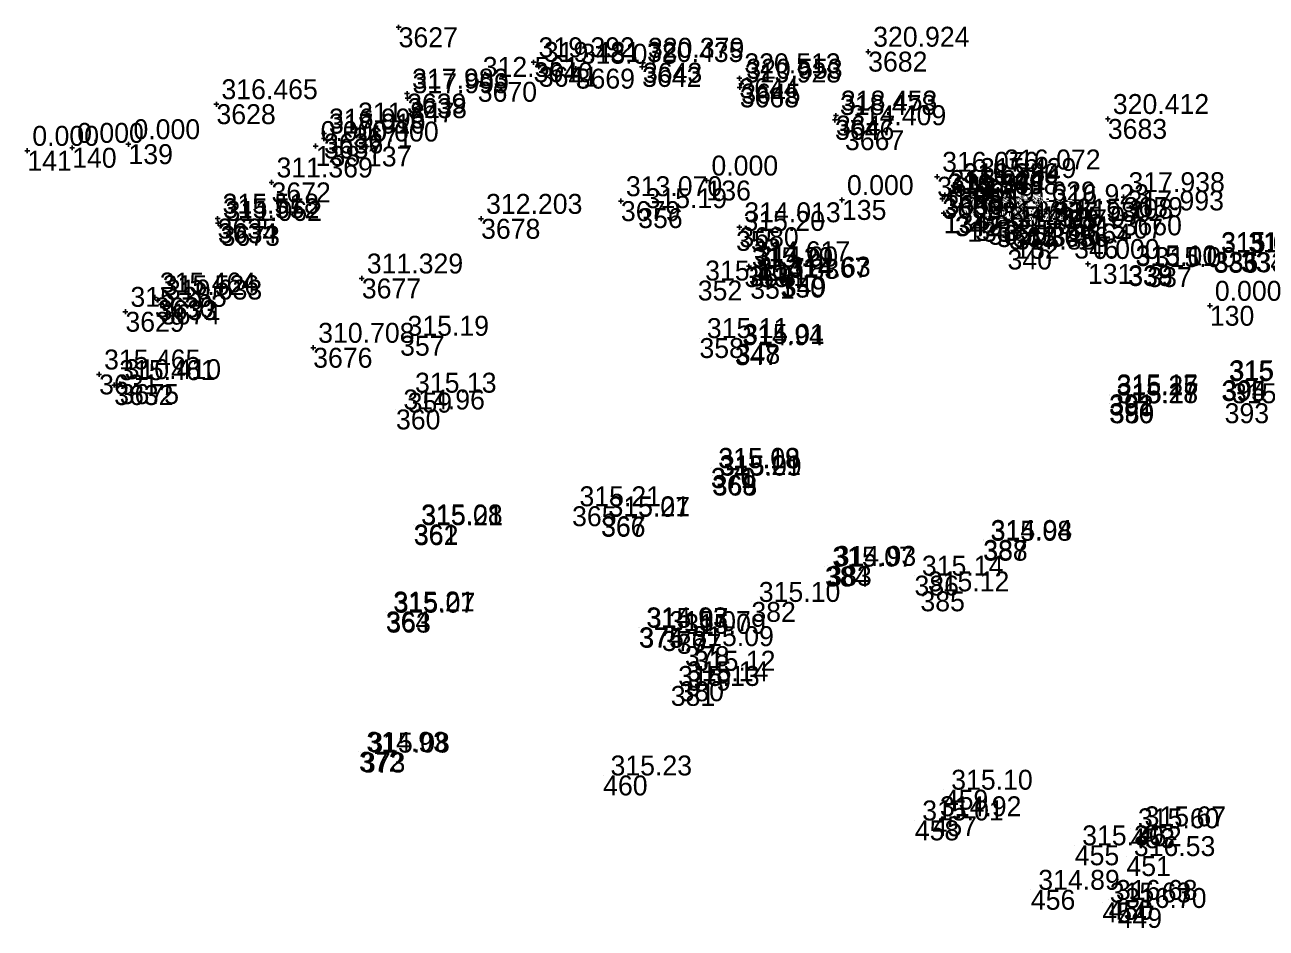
# Model space of a CAD drawing. Extents: x -829398 to -819400, y -1074439 to -1067977.
# Drawn here: x -821989.1 to -821914.3, y -1070420.4 to -1070366 of the extents above; entities that cross this region are included whole.
import ezdxf

# ---------------------------------------------------------------- set-up
doc = ezdxf.new("R2010")
doc.units = 0
for name, color, linetype in [('Vrstva 60', 7, 'Continuous'), ('Vrstva 61', 7, 'Continuous'), ('Čísla bodů_doměření_2012', 7, 'Continuous')]:
    doc.layers.add(name, color=color, linetype=linetype)

# ---------------------------------------------------------------- blocks, each defined once
blk = doc.blocks.new('BOD')
at = {"layer": 'Čísla bodů_doměření_2012'}
for p, q in [((-0.15, 0), (0.15, 0)), ((0, -0.15), (0, 0.15))]:
    blk.add_line(p, q, dxfattribs=at)

msp = doc.modelspace()

# ---------------------------------------------------------------- linework, layer by layer
at = {"layer": 'Vrstva 60'}
for p, q in [((-821952.161, -1070377.061), (-821952.161, -1070377.061)), ((-821933.093, -1070377.55), (-821933.093, -1070377.55)), ((-821933.042, -1070377.528), (-821933.042, -1070377.528)), ((-821931.863, -1070377.828), (-821931.863, -1070377.828)), ((-821946.267, -1070378.432), (-821946.267, -1070378.432)), ((-821929.838, -1070378.344), (-821929.838, -1070378.344)), ((-821927.306, -1070378.163), (-821927.306, -1070378.163)), ((-821925.909, -1070378.895), (-821925.909, -1070378.895)), ((-821929.925, -1070379.554), (-821929.925, -1070379.554)), ((-821917.513, -1070379.749), (-821917.513, -1070379.749)), ((-821917.503, -1070379.704), (-821917.503, -1070379.704)), ((-821915.878, -1070379.709), (-821915.878, -1070379.709)), ((-821915.824, -1070379.725), (-821915.824, -1070379.725)), ((-821945.764, -1070380.613), (-821945.764, -1070380.613)), ((-821945.484, -1070380.569), (-821945.484, -1070380.569)), ((-821922.659, -1070380.548), (-821922.659, -1070380.548)), ((-821922.65, -1070380.506), (-821922.65, -1070380.506)), ((-821921.507, -1070380.61), (-821921.507, -1070380.61)), ((-821948.573, -1070381.419), (-821948.573, -1070381.419)), ((-821945.412, -1070381.315), (-821945.412, -1070381.315)), ((-821943.59, -1070381.246), (-821943.59, -1070381.246)), ((-821943.516, -1070381.186), (-821943.516, -1070381.186)), ((-821966.495, -1070384.743), (-821966.495, -1070384.743)), ((-821948.472, -1070384.883), (-821948.472, -1070384.883)), ((-821946.332, -1070385.312), (-821946.332, -1070385.312)), ((-821946.282, -1070385.236), (-821946.282, -1070385.236)), ((-821917.044, -1070387.471), (-821917.044, -1070387.471)), ((-821916.994, -1070387.422), (-821916.994, -1070387.422)), ((-821966.042, -1070388.17), (-821966.042, -1070388.17)), ((-821923.808, -1070388.335), (-821923.808, -1070388.335)), ((-821923.792, -1070388.274), (-821923.792, -1070388.274)), ((-821923.802, -1070388.801), (-821923.802, -1070388.801)), ((-821923.759, -1070388.812), (-821923.759, -1070388.812)), ((-821916.851, -1070388.806), (-821916.851, -1070388.806)), ((-821966.743, -1070389.181), (-821966.743, -1070389.181)), ((-821947.786, -1070392.716), (-821947.786, -1070392.716)), ((-821947.773, -1070392.696), (-821947.773, -1070392.696)), ((-821947.71, -1070393.133), (-821947.71, -1070393.133)), ((-821947.669, -1070393.166), (-821947.669, -1070393.166)), ((-821956.14, -1070395.008), (-821956.14, -1070395.008)), ((-821954.396, -1070395.642), (-821954.396, -1070395.642)), ((-821954.39, -1070395.613), (-821954.39, -1070395.613)), ((-821965.677, -1070396.102), (-821965.677, -1070396.102)), ((-821965.656, -1070396.148), (-821965.656, -1070396.148)), ((-821931.387, -1070397.084), (-821931.387, -1070397.084)), ((-821931.379, -1070397.039), (-821931.379, -1070397.039)), ((-821940.915, -1070398.641), (-821940.915, -1070398.641)), ((-821940.774, -1070398.597), (-821940.774, -1070398.597)), ((-821935.524, -1070399.185), (-821935.524, -1070399.185)), ((-821935.167, -1070400.131), (-821935.167, -1070400.131)), ((-821945.344, -1070400.767), (-821945.344, -1070400.767)), ((-821967.356, -1070401.344), (-821967.356, -1070401.344)), ((-821967.321, -1070401.414), (-821967.321, -1070401.414)), ((-821952.118, -1070402.299), (-821952.118, -1070402.299)), ((-821952.084, -1070402.328), (-821952.084, -1070402.328)), ((-821950.734, -1070402.522), (-821950.734, -1070402.522)), ((-821949.832, -1070402.69), (-821949.832, -1070402.69)), ((-821949.345, -1070403.429), (-821949.345, -1070403.429)), ((-821949.671, -1070405.547), (-821949.671, -1070405.547)), ((-821949.246, -1070404.908), (-821949.246, -1070404.908)), ((-821950.198, -1070405.825), (-821950.198, -1070405.825)), ((-821968.973, -1070409.792), (-821968.973, -1070409.792)), ((-821968.857, -1070409.838), (-821968.857, -1070409.838)), ((-821954.271, -1070411.215), (-821954.271, -1070411.215)), ((-821933.758, -1070412.072), (-821933.758, -1070412.072)), ((-821934.438, -1070413.67), (-821934.438, -1070413.67)), ((-821935.504, -1070413.922), (-821935.504, -1070413.922)), ((-821922.515, -1070414.396), (-821922.515, -1070414.396)), ((-821922.114, -1070414.276), (-821922.114, -1070414.276)), ((-821925.872, -1070415.422), (-821925.872, -1070415.422)), ((-821922.763, -1070416.069), (-821922.763, -1070416.069)), ((-821928.517, -1070418.099), (-821928.517, -1070418.099)), ((-821924.212, -1070418.862), (-821924.212, -1070418.862)), ((-821923.838, -1070418.707), (-821923.838, -1070418.707)), ((-821923.293, -1070419.192), (-821923.293, -1070419.192))]:
    msp.add_line(p, q, dxfattribs=at)

# ---------------------------------------------------------------- block references
for p in [(-821966.584, -1070366.175), (-821966.584, -1070366.175), (-821958.458, -1070368.278), (-821958.458, -1070368.278), (-821951.873, -1070368.306), (-821951.873, -1070368.306), (-821938.313, -1070367.641), (-821938.313, -1070367.641), (-821958.145, -1070368.553), (-821958.145, -1070368.553), (-821955.922, -1070368.665), (-821955.922, -1070368.665), (-821951.924, -1070368.562), (-821951.924, -1070368.562), (-821961.82, -1070369.457), (-821961.82, -1070369.457), (-821946.068, -1070369.241), (-821946.068, -1070369.241), (-821946.042, -1070369.794), (-821946.042, -1070369.794), (-821945.954, -1070369.568), (-821945.954, -1070369.568), (-821966.074, -1070370.165), (-821966.074, -1070370.165), (-821966.045, -1070370.442), (-821966.045, -1070370.442), (-821977.552, -1070370.803), (-821977.552, -1070370.803), (-821940.311, -1070371.751), (-821940.311, -1070371.751), (-821940.253, -1070371.487), (-821940.253, -1070371.487), (-821923.882, -1070371.693), (-821923.882, -1070371.693), (-821971.074, -1070372.566), (-821971.074, -1070372.566), (-821969.326, -1070372.205), (-821969.326, -1070372.205), (-821939.711, -1070372.368), (-821939.711, -1070372.368), (-821986.24, -1070373.43), (-821982.85, -1070373.21), (-821971.58, -1070373.32), (-821971.079, -1070372.875), (-821971.079, -1070372.875), (-821968.49, -1070373.35), (-821988.94, -1070373.61), (-821930.421, -1070375.032), (-821930.421, -1070375.032), (-821974.238, -1070375.513), (-821974.238, -1070375.513), (-821948.05, -1070375.4), (-821934.159, -1070375.172), (-821934.159, -1070375.172), (-821931.88, -1070375.546), (-821931.88, -1070375.546), (-821933.845, -1070376.503), (-821933.845, -1070376.503), (-821933.834, -1070376.474), (-821933.834, -1070376.474), (-821933.706, -1070376.268), (-821933.706, -1070376.268), (-821932.926, -1070375.863), (-821932.926, -1070375.863), (-821932.872, -1070375.867), (-821932.872, -1070375.867), (-821922.939, -1070376.398), (-821922.939, -1070376.398), (-821953.2, -1070376.64), (-821953.2, -1070376.64), (-821939.89, -1070376.57), (-821930.705, -1070376.96), (-821930.705, -1070376.96), (-821927.506, -1070377.123), (-821927.506, -1070377.123), (-821977.483, -1070377.69), (-821977.483, -1070377.69), (-821977.457, -1070377.972), (-821977.457, -1070377.972), (-821961.619, -1070377.704), (-821961.619, -1070377.704), (-821933.76, -1070377.37), (-821932.35, -1070377.88), (-821926.055, -1070377.992), (-821926.055, -1070377.992), (-821922.992, -1070377.498), (-821922.992, -1070377.498), (-821977.302, -1070378.13), (-821977.302, -1070378.13), (-821946.067, -1070378.211), (-821946.067, -1070378.211), (-821931.094, -1070378.063), (-821931.094, -1070378.063), (-821930.568, -1070378.203), (-821930.568, -1070378.203), (-821927.399, -1070378.184), (-821927.399, -1070378.184), (-821929.46, -1070378.91), (-821945.494, -1070380.555), (-821945.494, -1070380.555), (-821925.08, -1070380.42), (-821968.8, -1070381.295), (-821968.8, -1070381.295), (-821981.263, -1070382.44), (-821981.263, -1070382.44), (-821981.084, -1070382.597), (-821981.084, -1070382.597), (-821980.897, -1070382.865), (-821980.897, -1070382.865), (-821917.74, -1070382.94), (-821983.033, -1070383.302), (-821983.033, -1070383.302), (-821971.728, -1070385.468), (-821971.728, -1070385.468), (-821984.619, -1070387.074), (-821984.619, -1070387.074), (-821983.708, -1070387.713), (-821983.708, -1070387.713), (-821983.376, -1070387.655), (-821983.376, -1070387.655)]:
    msp.add_blockref('BOD', p, dxfattribs=at)

# ---------------------------------------------------------------- texts
for s, p in [('3627', (-821966.584, -1070367.375)), ('3682', (-821938.313, -1070368.841)), ('3640', (-821958.458, -1070369.478)), ('3641', (-821958.145, -1070369.753)), ('3669', (-821955.922, -1070369.865)), ('3642', (-821951.924, -1070369.762)), ('3643', (-821951.873, -1070369.506)), ('3670', (-821961.82, -1070370.657)), ('3644', (-821946.068, -1070370.441)), ('3645', (-821945.954, -1070370.768)), ('3639', (-821966.074, -1070371.365)), ('3638', (-821966.045, -1070371.642)), ('3668', (-821946.042, -1070370.994)), ('3628', (-821977.552, -1070372.003)), ('3646', (-821940.311, -1070372.951)), ('3647', (-821940.253, -1070372.687)), ('3683', (-821923.882, -1070372.893)), ('3636', (-821971.074, -1070373.766)), ('3671', (-821969.326, -1070373.405)), ('3667', (-821939.711, -1070373.568)), ('140', (-821986.24, -1070374.63)), ('139', (-821982.85, -1070374.41)), ('138', (-821971.58, -1070374.52)), ('3637', (-821971.079, -1070374.075)), ('137', (-821968.49, -1070374.55)), ('141', (-821988.94, -1070374.81)), ('3672', (-821974.238, -1070376.713)), ('136', (-821948.05, -1070376.6)), ('3648', (-821934.159, -1070376.372)), ('3649', (-821931.88, -1070376.746)), ('3658', (-821930.421, -1070376.232)), ('3650', (-821933.706, -1070377.468)), ('3651', (-821932.926, -1070377.063)), ('3653', (-821932.872, -1070377.067)), ('3659', (-821922.939, -1070377.598)), ('3679', (-821953.2, -1070377.84)), ('356', (-821952.161, -1070378.261)), ('135', (-821939.89, -1070377.77)), ('3666', (-821933.845, -1070377.703)), ('3652', (-821933.834, -1070377.674)), ('3654', (-821930.705, -1070378.16)), ('3657', (-821927.506, -1070378.323)), ('3635', (-821977.483, -1070378.89)), ('3678', (-821961.619, -1070378.904)), ('134', (-821933.76, -1070378.57)), ('341', (-821933.093, -1070378.75)), ('342', (-821933.042, -1070378.728)), ('133', (-821932.35, -1070379.08)), ('343', (-821931.863, -1070379.028)), ('3660', (-821922.992, -1070378.698)), ('3634', (-821977.457, -1070379.172)), ('3673', (-821977.302, -1070379.33)), ('355', (-821946.267, -1070379.632)), ('3680', (-821946.067, -1070379.411)), ('3655', (-821931.094, -1070379.263)), ('3665', (-821930.568, -1070379.403)), ('344', (-821929.838, -1070379.544)), ('3656', (-821927.399, -1070379.384)), ('345', (-821927.306, -1070379.363)), ('3664', (-821926.055, -1070379.192)), ('132', (-821929.46, -1070380.11)), ('346', (-821925.909, -1070380.095)), ('340', (-821929.925, -1070380.754)), ('335', (-821917.513, -1070380.949)), ('336', (-821917.503, -1070380.904)), ('334', (-821915.878, -1070380.909)), ('333', (-821915.824, -1070380.925)), ('353', (-821945.764, -1070381.813)), ('3681', (-821945.494, -1070381.755)), ('354', (-821945.484, -1070381.769)), ('131', (-821925.08, -1070381.62)), ('338', (-821922.659, -1070381.748)), ('339', (-821922.65, -1070381.706)), ('337', (-821921.507, -1070381.81)), ('3677', (-821968.8, -1070382.495)), ('352', (-821948.573, -1070382.619)), ('351', (-821945.412, -1070382.515)), ('350', (-821943.59, -1070382.446)), ('349', (-821943.516, -1070382.386)), ('3630', (-821981.263, -1070383.64)), ('3633', (-821981.084, -1070383.797)), ('3674', (-821980.897, -1070384.065)), ('130', (-821917.74, -1070384.14)), ('3629', (-821983.033, -1070384.502)), ('357', (-821966.495, -1070385.943)), ('358', (-821948.472, -1070386.083)), ('347', (-821946.332, -1070386.512)), ('348', (-821946.282, -1070386.436)), ('3676', (-821971.728, -1070386.668)), ('3631', (-821984.619, -1070388.274)), ('395', (-821917.044, -1070388.671)), ('394', (-821916.994, -1070388.622)), ('3632', (-821983.708, -1070388.913)), ('3675', (-821983.376, -1070388.855)), ('359', (-821966.042, -1070389.37)), ('392', (-821923.808, -1070389.535)), ('391', (-821923.792, -1070389.474)), ('390', (-821923.802, -1070390.001)), ('389', (-821923.759, -1070390.012)), ('393', (-821916.851, -1070390.006)), ('360', (-821966.743, -1070390.381)), ('371', (-821947.786, -1070393.916)), ('370', (-821947.773, -1070393.896)), ('369', (-821947.71, -1070394.333)), ('368', (-821947.669, -1070394.366)), ('365', (-821956.14, -1070396.208)), ('366', (-821954.396, -1070396.842)), ('367', (-821954.39, -1070396.813)), ('361', (-821965.677, -1070397.302)), ('362', (-821965.656, -1070397.348)), ('388', (-821931.387, -1070398.284)), ('387', (-821931.379, -1070398.239)), ('384', (-821940.915, -1070399.841)), ('383', (-821940.774, -1070399.797)), ('386', (-821935.524, -1070400.385)), ('385', (-821935.167, -1070401.331)), ('382', (-821945.344, -1070401.967)), ('364', (-821967.356, -1070402.544)), ('363', (-821967.321, -1070402.614)), ('374', (-821952.118, -1070403.499)), ('375', (-821952.084, -1070403.528)), ('376', (-821950.734, -1070403.722)), ('377', (-821949.832, -1070403.89)), ('378', (-821949.345, -1070404.629)), ('380', (-821949.671, -1070406.747)), ('379', (-821949.246, -1070406.108)), ('381', (-821950.198, -1070407.025)), ('372', (-821968.973, -1070410.992)), ('373', (-821968.857, -1070411.038)), ('460', (-821954.271, -1070412.415)), ('459', (-821933.758, -1070413.272)), ('457', (-821934.438, -1070414.87)), ('458', (-821935.504, -1070415.122)), ('453', (-821922.515, -1070415.596)), ('452', (-821922.114, -1070415.476)), ('455', (-821925.872, -1070416.622)), ('451', (-821922.763, -1070417.269)), ('456', (-821928.517, -1070419.299)), ('454', (-821924.212, -1070420.062)), ('450', (-821923.838, -1070419.907)), ('449', (-821923.293, -1070420.392))]:
    msp.add_text(s, height=1.2, dxfattribs=at).set_placement(p)
at = {"layer": 'Vrstva 61'}
for s, p in [('320.924', (-821938.013, -1070367.341)), ('319.392', (-821958.158, -1070367.978)), ('319.481', (-821957.845, -1070368.253)), ('313.078', (-821955.622, -1070368.365)), ('320.435', (-821951.624, -1070368.262)), ('320.379', (-821951.573, -1070368.006)), ('312.561', (-821961.52, -1070369.157)), ('320.513', (-821945.768, -1070368.941)), ('320.553', (-821945.654, -1070369.268)), ('317.983', (-821965.774, -1070369.865)), ('317.999', (-821965.745, -1070370.142)), ('313.928', (-821945.742, -1070369.494)), ('316.465', (-821977.252, -1070370.503)), ('318.478', (-821940.011, -1070371.451)), ('318.453', (-821939.953, -1070371.187)), ('320.412', (-821923.582, -1070371.393)), ('316.995', (-821970.774, -1070372.266)), ('311.847', (-821969.026, -1070371.905)), ('314.409', (-821939.411, -1070372.068)), ('0.000', (-821985.94, -1070373.13)), ('0.000', (-821982.55, -1070372.91)), ('0.000', (-821971.28, -1070373.02)), ('317.010', (-821970.779, -1070372.575)), ('0.000', (-821968.19, -1070373.05)), ('0.000', (-821988.64, -1070373.31)), ('311.369', (-821973.938, -1070375.213)), ('0.000', (-821947.75, -1070375.1)), ('316.076', (-821933.859, -1070374.872)), ('315.429', (-821931.58, -1070375.246)), ('316.072', (-821930.121, -1070374.732)), ('315.921', (-821933.406, -1070375.968)), ('315.820', (-821932.626, -1070375.563)), ('316.754', (-821932.572, -1070375.567)), ('317.938', (-821922.639, -1070376.098)), ('313.070', (-821952.9, -1070376.34)), ('0.000', (-821939.59, -1070376.27)), ('314.809', (-821933.545, -1070376.203)), ('316.749', (-821933.534, -1070376.174)), ('316.629', (-821930.405, -1070376.66)), ('316.923', (-821927.206, -1070376.823)), ('315.518', (-821977.183, -1070377.39)), ('312.203', (-821961.319, -1070377.404)), (' 315.19', (-821952.161, -1070377.061)), ('0.000', (-821933.46, -1070377.07)), (' 314.72', (-821933.093, -1070377.55)), (' 314.83', (-821933.042, -1070377.528)), ('0.000', (-821932.05, -1070377.58)), ('317.993', (-821922.692, -1070377.198)), ('315.552', (-821977.157, -1070377.672)), ('311.062', (-821977.002, -1070377.83)), ('314.013', (-821945.767, -1070377.911)), (' 314.86', (-821931.863, -1070377.828)), ('316.751', (-821930.794, -1070377.763)), ('314.937', (-821930.268, -1070377.903)), (' 314.95', (-821929.838, -1070378.344)), ('316.980', (-821927.099, -1070377.884)), (' 315.07', (-821927.306, -1070378.163)), ('315.108', (-821925.755, -1070377.692)), (' 315.20', (-821946.267, -1070378.432)), ('0.000', (-821929.16, -1070378.61)), (' 315.07', (-821925.909, -1070378.895)), (' 314.85', (-821929.925, -1070379.554)), (' 315.03', (-821917.513, -1070379.749)), (' 315.16', (-821917.503, -1070379.704)), (' 315.17', (-821915.878, -1070379.709)), (' 315.06', (-821915.824, -1070379.725)), (' 315.29', (-821945.764, -1070380.613)), ('314.617', (-821945.194, -1070380.255)), (' 314.60', (-821945.484, -1070380.569)), ('0.000', (-821924.78, -1070380.12)), (' 315.01', (-821922.659, -1070380.548)), (' 315.10', (-821922.65, -1070380.506)), (' 315.00', (-821921.507, -1070380.61)), ('311.329', (-821968.5, -1070380.995)), (' 314.83', (-821945.412, -1070381.315)), (' 314.67', (-821943.59, -1070381.246)), (' 314.63', (-821943.516, -1070381.186)), (' 315.10', (-821948.573, -1070381.419)), ('315.464', (-821980.963, -1070382.14)), ('315.526', (-821980.784, -1070382.297)), ('310.633', (-821980.597, -1070382.565)), ('0.000', (-821917.44, -1070382.64)), ('315.365', (-821982.733, -1070383.002)), (' 315.19', (-821966.495, -1070384.743)), (' 315.11', (-821948.472, -1070384.883)), ('310.708', (-821971.428, -1070385.168)), (' 314.94', (-821946.332, -1070385.312)), (' 315.01', (-821946.282, -1070385.236)), ('315.465', (-821984.319, -1070386.774)), ('315.461', (-821983.408, -1070387.413)), ('310.410', (-821983.076, -1070387.355)), (' 315.32', (-821917.044, -1070387.471)), (' 315.22', (-821916.994, -1070387.422)), (' 315.13', (-821966.042, -1070388.17)), (' 315.27', (-821923.808, -1070388.335)), (' 315.28', (-821923.802, -1070388.801)), (' 315.15', (-821923.792, -1070388.274)), (' 315.17', (-821923.759, -1070388.812)), (' 315.26', (-821916.851, -1070388.806)), (' 314.96', (-821966.743, -1070389.181)), (' 315.19', (-821947.786, -1070392.716)), (' 315.08', (-821947.773, -1070392.696)), (' 315.21', (-821947.71, -1070393.133)), (' 315.09', (-821947.669, -1070393.166)), (' 315.21', (-821956.14, -1070395.008)), (' 315.08', (-821965.677, -1070396.102)), (' 315.21', (-821965.656, -1070396.148)), (' 315.07', (-821954.396, -1070395.642)), (' 315.21', (-821954.39, -1070395.613)), (' 314.94', (-821931.379, -1070397.039)), (' 315.08', (-821931.387, -1070397.084)), (' 315.07', (-821940.915, -1070398.641)), (' 314.93', (-821940.774, -1070398.597)), (' 315.14', (-821935.524, -1070399.185)), (' 315.10', (-821945.344, -1070400.767)), (' 315.12', (-821935.167, -1070400.131)), (' 315.21', (-821967.356, -1070401.344)), (' 315.07', (-821967.321, -1070401.414)), (' 314.93', (-821952.118, -1070402.299)), (' 315.07', (-821952.084, -1070402.328)), (' 315.07', (-821950.734, -1070402.522)), (' 315.09', (-821949.832, -1070402.69)), (' 315.09', (-821949.345, -1070403.429)), (' 315.12', (-821949.246, -1070404.908)), (' 315.13', (-821950.198, -1070405.825)), (' 315.14', (-821949.671, -1070405.547)), (' 314.93', (-821968.973, -1070409.792)), (' 315.08', (-821968.857, -1070409.838)), (' 315.23', (-821954.271, -1070411.215)), (' 315.10', (-821933.758, -1070412.072)), (' 315.01', (-821935.504, -1070413.922)), (' 314.92', (-821934.438, -1070413.67)), (' 315.60', (-821922.515, -1070414.396)), (' 315.67', (-821922.114, -1070414.276)), (' 315.30', (-821925.872, -1070415.422)), (' 316.53', (-821922.763, -1070416.069)), (' 314.89', (-821928.517, -1070418.099)), (' 316.68', (-821923.838, -1070418.707)), (' 315.63', (-821924.212, -1070418.862)), (' 316.70', (-821923.293, -1070419.192))]:
    msp.add_text(s, height=1.2, dxfattribs=at).set_placement(p)

doc.saveas('drawing.dxf')
